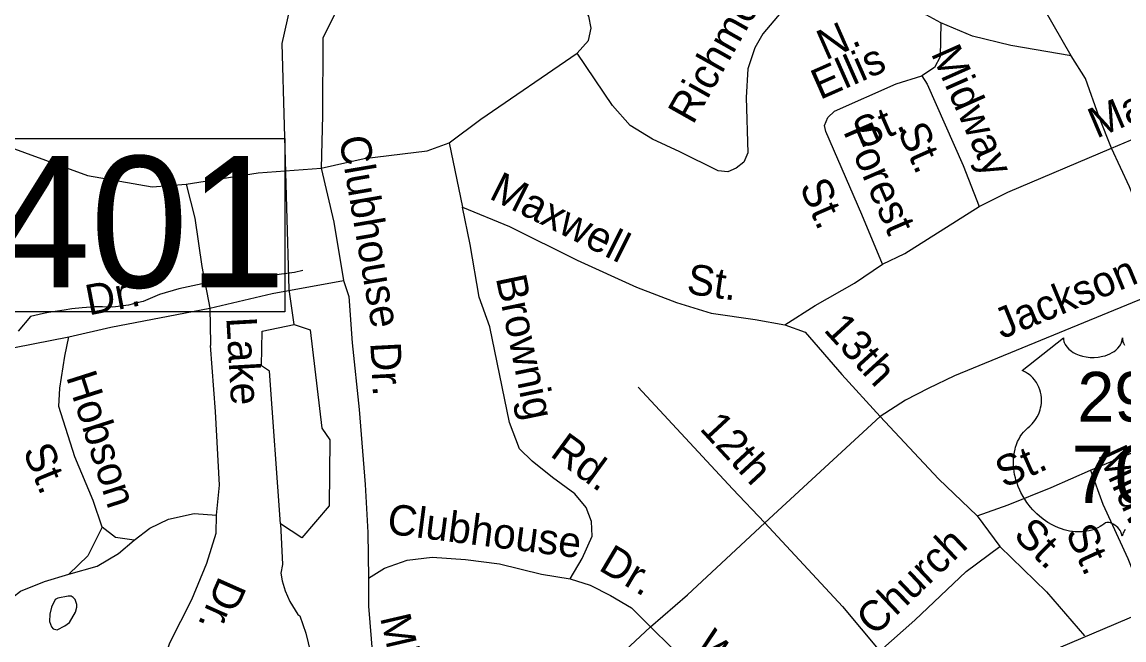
# Model space of a CAD drawing. Extents: x 1473865 to 1648260, y 639067 to 773536.
# Drawn here: x 1564563 to 1568001, y 705111 to 707041 of the extents above; entities that cross this region are included whole.
import ezdxf

# ---------------------------------------------------------------- set-up
doc = ezdxf.new("R2010")
doc.units = 0
for name, color, linetype in [('Exist Hydrographic Misc Water Feature', 7, 'Continuous'), ('Exist Hydrographic Pond Under 1500 Sq Ft', 7, 'Continuous'), ('Exist Road Non-System Structure Non-Sys Other Number Label', 7, 'Continuous'), ('Exist Road Non-System Type 51', 7, 'Continuous'), ('Exist Road Non-System Type 51 Label', 7, 'Continuous'), ('Exist Road Primary US Shield CELL', 7, 'Continuous'), ('Exist Road Primary US Shield Number Label', 7, 'Continuous'), ('Exist Road Primary US UnDivided 4 Lane Attributed', 7, 'Continuous')]:
    doc.layers.add(name, color=color, linetype=linetype)

msp = doc.modelspace()

# ---------------------------------------------------------------- linework, layer by layer
at = {"layer": 'Exist Hydrographic Misc Water Feature'}
for points in [[(1565412, 706096.5), (1565396.9, 706205.2), (1565375, 706973.8), (1565464, 707372.4), (1565466, 707523.3), (1565641, 708077.9), (1565637, 708370.1), (1565490, 709164.1), (1565502, 709449.5), (1565546, 709589.7), (1565541, 709790), (1565443.1, 709982.4), (1565445, 710074.3)], [(1565439.4, 706265.1), (1565413, 706258.2), (1565357, 706251.2), (1565260.7, 706241.6), (1565236.6, 706238.8), (1565180.4, 706230.9), (1565124.9, 706223), (1565051.9, 706208.1), (1564992.3, 706189.6), (1564941, 706168.5), (1564926.7, 706164.7), (1564894.8, 706157.1), (1564846.5, 706150.7), (1564814.5, 706151.3), (1564790.5, 706151.8), (1564750.4, 706148.5), (1564718.3, 706145), (1564694.2, 706141.4), (1564646.1, 706134.2), (1564630, 706131.2), (1564589.6, 706121.4), (1564551.2, 706075.4)], [(1565370, 705473.8), (1565375.3, 705346.5), (1565370.7, 705320.3), (1565374.3, 705296.4), (1565383.7, 705264.2), (1565398.8, 705231.9), (1565424.1, 705191.2), (1565429.9, 705187), (1565448.7, 705132.4), (1565498.3, 704925.4)], [(1564654.7, 705213.3), (1564649.6, 705192.1), (1564649.2, 705169.1), (1564654.7, 705151.8), (1564660.6, 705145.9), (1564672.7, 705143.2), (1564696.9, 705155), (1564711, 705166.2), (1564729.8, 705197.8), (1564734.2, 705214.2), (1564734.3, 705222.4), (1564728.6, 705238.1), (1564722.7, 705243.9), (1564716.8, 705248.1), (1564706.7, 705248.3), (1564674.6, 705241.6), (1564666.5, 705237.7), (1564654.7, 705213.3)]]:
    msp.add_lwpolyline(points, dxfattribs=at)
at = {"layer": 'Exist Hydrographic Pond Under 1500 Sq Ft'}
msp.add_lwpolyline([(1565412, 706096.5), (1565461.9, 706079.2), (1565498.9, 705773.1), (1565524, 705736.6), (1565521, 705529.8), (1565436, 705429.8), (1565370, 705473.8), (1565335, 705950.4), (1565310, 705967.4), (1565311.9, 706075.6), (1565412, 706096.5)], dxfattribs=at)
at = {"layer": 'Exist Road Non-System Structure Non-Sys Other Number Label'}
msp.add_lwpolyline([(1564174.1, 706677.4), (1565383.2, 706677.4), (1565383.2, 706136.1), (1564174.1, 706136.1)], close=True, dxfattribs=at)
at = {"layer": 'Exist Road Non-System Type 51'}
for p, q in [((1565895.9, 706663.4), (1565937.2, 706462.6)), ((1564366.1, 705990.2), (1564709.3, 706057.5)), ((1566880.6, 705477.5), (1567241.2, 705808.6)), ((1567897.4, 705641.6), (1568307.9, 705814)), ((1567543.3, 705498.5), (1567614, 705403.4)), ((1566222.2, 704872.3), (1566524.2, 705152.3))]:
    msp.add_line(p, q, dxfattribs=at)
for points in [[(1567836.3, 706934.9), (1567724.8, 707132.5), (1567712, 707210.7), (1567713.1, 707302.8), (1567733.1, 707598.5)], [(1567055.6, 707363.7), (1567017.1, 707184.2), (1566992.5, 707132.4), (1566931.6, 707071.2), (1566874.8, 707004.2), (1566850.1, 706960.4), (1566827.4, 706894.7), (1566822.2, 706804.7), (1566827.9, 706632.5), (1566815.5, 706602.8), (1566791.1, 706585), (1566765.1, 706573.4), (1566735.1, 706575.8), (1566615.9, 706635.4), (1566530.2, 706674.8), (1566460.8, 706717.6), (1566405.7, 706780.3), (1566295.7, 706944)], [(1567429.6, 707038.6), (1567383.9, 707063.1), (1567318.9, 707146.1), (1567260.2, 707240.9), (1567232.5, 707277.3), (1567163.1, 707318.3), (1567055.6, 707363.7)], [(1565735.3, 707247.4), (1565649.4, 707181.2), (1565595.8, 707119.7), (1565538.8, 707066.4), (1565501.9, 706990.9), (1565500.8, 706748.8), (1565496.5, 706584.8)], [(1566295.7, 706944), (1566330.2, 706983.6), (1566338.7, 707021.4), (1566331.3, 707059.6), (1566301.9, 707110), (1566258.5, 707152.5)], [(1567429.6, 707038.6), (1567428, 706932.5), (1567409.8, 706898.7), (1567371.2, 706873.3)], [(1567836.3, 706934.9), (1567648.7, 706967.5), (1567529, 706997.1), (1567429.6, 707038.6)], [(1565895.9, 706663.4), (1565994.8, 706738), (1566295.7, 706944)], [(1567962.5, 706647), (1567923.9, 706743.6), (1567881.5, 706864.2), (1567836.3, 706934.9)], [(1563106.4, 706767.7), (1563303.9, 706742), (1563375.4, 706745.3), (1563477.8, 706758.5), (1563552.3, 706791.6), (1563695, 706856.1), (1563767.6, 706874), (1563845.8, 706875.1), (1563936.2, 706862.6), (1564318.8, 706724.6), (1564767.6, 706561.2), (1564969.5, 706526), (1565075.7, 706534.5)], [(1567247.5, 706284.7), (1567183.6, 706439.6), (1567070.8, 706699.3), (1567067.1, 706717.3), (1567077.2, 706742.3), (1567097.7, 706762.9), (1567290.9, 706848.3), (1567371.2, 706873.3)], [(1567371.2, 706873.3), (1567386.9, 706846.9), (1567499.6, 706593.3), (1567550.1, 706464.7)], [(1567962.5, 706647), (1568081.4, 706697.4), (1568379.1, 706815.5)], [(1565496.5, 706584.8), (1565631, 706614.9), (1565827.3, 706638.3), (1565895.9, 706663.4)], [(1567550.1, 706464.7), (1567638.6, 706509.5), (1567962.5, 706647)], [(1568143, 706212.3), (1568019.1, 706526.2), (1567962.5, 706647)], [(1565075.7, 706534.5), (1565300.3, 706569.6), (1565496.5, 706584.8)], [(1565496.5, 706584.8), (1565536.3, 706416.1), (1565566, 706233.8)], [(1565075.7, 706534.5), (1565102.3, 706428.1), (1565124.3, 706277.8), (1565148.7, 706147.4), (1565151.1, 706037.3), (1565151.5, 706030.9)], [(1565937.2, 706462.6), (1566084.5, 706402.6), (1566295.1, 706297.7), (1566480.1, 706213.1), (1566605.5, 706165.4), (1566713.1, 706132), (1566851, 706112.2), (1566942.9, 706094.9)], [(1566273.9, 705301.7), (1566310.8, 705365.3), (1566341.9, 705435), (1566340.4, 705480.8), (1566322.9, 705525.2), (1566287.5, 705567.7), (1566218.1, 705618.5), (1566154.7, 705669.5), (1566115.3, 705708.1), (1566084.3, 705790.5), (1566022.3, 706089.5), (1565989.4, 706181.8), (1565961.7, 706346.3), (1565937.2, 706462.6)], [(1567247.5, 706284.7), (1567318, 706317.9), (1567550.1, 706464.7)], [(1566942.9, 706094.9), (1567037.6, 706155.7), (1567160.6, 706225.8), (1567247.5, 706284.7)], [(1565148.7, 706147.4), (1565343.3, 706192.7), (1565566, 706233.8)], [(1565566, 706233.8), (1565583.2, 706183.5), (1565593.3, 706039.4), (1565614.7, 705831), (1565633.6, 705596.5), (1565641.6, 705446.5), (1565643.7, 705304.4)], [(1568143, 706212.3), (1567472.9, 705935.6), (1567390.5, 705896.6), (1567319.9, 705859.6), (1567241.2, 705808.6)], [(1564709.3, 706057.5), (1564839.7, 706087.6), (1565148.7, 706147.4)], [(1566942.9, 706094.9), (1567006.5, 706072), (1567120.8, 705940.3), (1567241.2, 705808.6)], [(1564813.3, 705463.9), (1564784.6, 705546.3), (1564728.3, 705683.1), (1564678.2, 705839.8), (1564681, 705897.7), (1564696.4, 705997.7), (1564709.3, 706057.5)], [(1565170, 705500.9), (1565179.3, 705594.9), (1565166.4, 705825.1), (1565151.5, 706030.9)], [(1566485.9, 705901.1), (1566780.1, 705583), (1566880.6, 705477.5)], [(1567241.2, 705808.6), (1567422.6, 705614.2), (1567543.3, 705498.5)], [(1567543.3, 705498.5), (1567639.7, 705533.2), (1567774.4, 705587.3), (1567897.4, 705641.6)], [(1567897.4, 705641.6), (1567935.8, 705535), (1568013.7, 705365.9), (1568075.7, 705207)], [(1564912.9, 705422.4), (1564961.5, 705459.9), (1565019.9, 705488.9), (1565100.1, 705505.9), (1565170, 705500.9)], [(1564993.5, 705013.2), (1565024.7, 705102.8), (1565092.5, 705237.9), (1565140, 705351.2), (1565169.3, 705444.9), (1565170, 705500.9)], [(1564813.3, 705463.9), (1564768.3, 705374.3), (1564709.5, 705317.1)], [(1564912.9, 705422.4), (1564855.1, 705431.2), (1564813.3, 705463.9)], [(1566524.2, 705152.3), (1566639.5, 705252.7), (1566880.6, 705477.5)], [(1566880.6, 705477.5), (1567123.2, 705216.1), (1567239.4, 705076.4)], [(1564709.5, 705317.1), (1564797.8, 705341.9), (1564864.3, 705381), (1564912.9, 705422.4)], [(1567239.4, 705076.4), (1567348.8, 705172.9), (1567509, 705324.9), (1567614, 705403.4)], [(1567614, 705403.4), (1567760.2, 705261.4), (1567878.5, 705123.8)], [(1565643.7, 705304.4), (1565694.1, 705335.8), (1565764.5, 705360.8), (1565842.7, 705369.6), (1565946.6, 705362.3), (1566052.6, 705348.8), (1566184.2, 705316.9), (1566273.9, 705301.7)], [(1564248.8, 704975.4), (1564329.6, 705044.2), (1564437.1, 705154.9), (1564510.2, 705225.9), (1564558.5, 705263.3), (1564633, 705294.2), (1564709.5, 705317.1)], [(1565643.7, 705304.4), (1565644.5, 705216.3), (1565656.6, 705064.2), (1565675.6, 704982.6), (1565708.6, 704911.3), (1565763.6, 704834.5), (1565874.2, 704723.1), (1565944.7, 704616)], [(1566273.9, 705301.7), (1566335.8, 705282.8), (1566399.3, 705250.1), (1566465, 705211.2), (1566524.2, 705152.3)], [(1566524.2, 705152.3), (1566589.3, 705087.4), (1566686, 704978), (1566792.2, 704848.6)]]:
    msp.add_lwpolyline(points, dxfattribs=at)
at = {"layer": 'Exist Road Primary US Shield CELL'}
msp.add_lwpolyline([(1568005.5, 705456.1), (1568001, 705449.1), (1567999.4, 705445.7), (1567997.7, 705441.4), (1567996.3, 705435), (1567994.2, 705443.1), (1567991.9, 705448.4), (1567989.1, 705453), (1567986.3, 705457), (1567981.8, 705462.2), (1567977.8, 705466), (1567972.9, 705470), (1567967.8, 705473.1), (1567963.6, 705475.2), (1567959.8, 705476.7), (1567955.2, 705477.8), (1567951.4, 705478.1), (1567948.3, 705478), (1567944, 705477.1), (1567938.2, 705472.9), (1567932.7, 705469.1), (1567926.7, 705465.3), (1567919.5, 705461.5), (1567914.3, 705459.1), (1567908.1, 705456.7), (1567900.8, 705454.2), (1567892.9, 705452.2), (1567884.7, 705450.6), (1567877.6, 705449.5), (1567869.9, 705448.8), (1567863, 705448.5), (1567855.8, 705448.6), (1567849.1, 705449.2), (1567841.2, 705449.8), (1567831.5, 705451.3), (1567823.5, 705453.1), (1567815, 705455.4), (1567806.2, 705458.1), (1567796.9, 705461.7), (1567785.2, 705466.8), (1567777.1, 705471), (1567764.2, 705478.3), (1567749.2, 705488.7), (1567737.8, 705497.9), (1567729.5, 705505.5), (1567717.3, 705517.9), (1567710.1, 705526.1), (1567698.8, 705540.6), (1567691.6, 705551.2), (1567686.9, 705559), (1567680.1, 705571.4), (1567676.3, 705579.2), (1567671.5, 705590.6), (1567667.7, 705601.1), (1567664.5, 705610.9), (1567662.8, 705617.2), (1567660.3, 705628.3), (1567658.8, 705636.1), (1567657.4, 705646.8), (1567656.6, 705658.1), (1567656.5, 705668.5), (1567656.7, 705677.2), (1567657.7, 705687.3), (1567659.4, 705698), (1567661.5, 705707.2), (1567663.3, 705713.8), (1567666.1, 705721.9), (1567669.7, 705730.8), (1567673.9, 705739.3), (1567678, 705746.3), (1567683.1, 705753.9), (1567688.1, 705760.4), (1567694.7, 705767.5), (1567701.5, 705774.1), (1567707.8, 705779.2), (1567715.2, 705786.5), (1567719.1, 705790.9), (1567723.7, 705797), (1567727.5, 705802.7), (1567730.4, 705807.8), (1567734.3, 705815.3), (1567736.7, 705821), (1567739.7, 705829.6), (1567741.1, 705835.7), (1567742.7, 705843.5), (1567743.6, 705850.9), (1567744, 705860.1), (1567743.8, 705867.7), (1567742.8, 705876.6), (1567741.1, 705885.1), (1567739.1, 705892.5), (1567735.9, 705901), (1567733, 705907.3), (1567728.1, 705915.7), (1567722.6, 705923.5), (1567716.9, 705929.9), (1567711.2, 705935.6), (1567705.8, 705939.9), (1567700.6, 705943.6), (1567694, 705947.6), (1567687.7, 705950.7), (1567683.8, 705952.3), (1567812.4, 706054.7), (1567812.7, 706049.4), (1567814, 706043.1), (1567815, 706039.8), (1567817.9, 706033.6), (1567822.8, 706026.2), (1567829.6, 706019), (1567837.3, 706012.7), (1567842.4, 706009.3), (1567851.2, 706004.6), (1567861.2, 706000.4), (1567872.2, 705997.3), (1567883.6, 705995), (1567895.9, 705993.6), (1567908.2, 705993.4), (1567921.4, 705994.4), (1567936, 705997.2), (1567942.7, 705998.9), (1567950.2, 706001.5), (1567957.2, 706004.4), (1567964.9, 706008.5), (1567971.1, 706012.4), (1567975.9, 706015.9), (1567982.7, 706022.5), (1567988.1, 706029.2), (1567990.4, 706033), (1567992.4, 706036.7), (1567995.1, 706044.4), (1567995.9, 706047.9), (1567996.4, 706055), (1567996.8, 706049), (1567997.5, 706045.3), (1567998.4, 706041.6), (1568000, 706037.8), (1568002.7, 706032.3)], dxfattribs=at)
at = {"layer": 'Exist Road Primary US UnDivided 4 Lane Attributed'}
msp.add_lwpolyline([(1565233.6, 702755.4), (1565754, 703210.1), (1565918.2, 703363.9), (1566845.9, 704207.6), (1566991.9, 704351.7), (1567330.2, 704665), (1567488.1, 704804.9), (1567729.2, 705031.7), (1567797.9, 705086.8), (1568156, 705239)], dxfattribs=at)

# ---------------------------------------------------------------- texts
at = {"layer": 'Exist Road Non-System Structure Non-Sys Other Number Label'}
msp.add_text('J401', height=410.1, dxfattribs=at).set_placement((1564197.2, 706212))
at = {"layer": 'Exist Road Non-System Type 51 Label'}
for s, rotation, p in [('Richmond', 60.5425, (1566656.5, 706717.6)), ('N.', 23.8294, (1567070.6, 706920.3)), ('Midway', 293.9655, (1567398, 706943.1)), ('Ellis', 23.8294, (1567052.9, 706797)), ('Maxwell', 23.003, (1567915.7, 706676.4)), ('St.', 23.8294, (1567183.4, 706643.1)), ('Forest', 293.4861, (1567124.2, 706699.8)), ('St.', 293.9655, (1567293.4, 706702.2)), ('Clubhouse', 279.7544, (1565552, 706678.7)), ('Maxwell', 333.5182, (1566016.9, 706491.3)), ('St.', 293.4861, (1566987.9, 706528.1)), ('St.', 351.8287, (1566634, 706193.1)), ('Jackson', 22.4435, (1567620.6, 706049.8)), ('Brownig', 281.712, (1566041, 706241.9)), ('Dr.', 10.952, (1564771.3, 706124.5)), ('Lake', 273.2208, (1565200.3, 706117.3)), ('13th', 312.4336, (1567061.6, 706078)), ('Dr.', 273.0417, (1565649.6, 706039.3)), ('Hobson', 287.7169, (1564700.1, 705933.1)), ('12th', 312.756, (1566674.5, 705769.6)), ('Rd.', 323.7843, (1566207.3, 705687.5)), ('St.', 292.3541, (1564564.4, 705702.5)), ('Midway', 294.7172, (1567918.5, 705690.3)), ('St.', 23.8425, (1567626.9, 705584.4)), ('Clubhouse', 352.7157, (1565699.3, 705443.5)), ('St.', 315.8302, (1567652.7, 705434.5)), ('St.', 294.7172, (1567817.6, 705447.1)), ('Church', 43.5113, (1567222.2, 705120.5)), ('Dr.', 329.3209, (1566358.5, 705331.6)), ('Dr.', 246.0907, (1565178.9, 705313.6)), ('Miller', 283.077, (1565679.9, 705181.6)), ('W.', 311.4538, (1566653.3, 705089.3))]:
    msp.add_text(s, height=95, rotation=rotation, dxfattribs=at).set_placement(p)
at = {"layer": 'Exist Road Primary US Shield Number Label'}
for s, height, p in [('29', 155, (1567856.2, 705793.4)), ('70', 180, (1567837.5, 705538.5))]:
    msp.add_text(s, height=height, dxfattribs=at).set_placement(p)

doc.saveas('drawing.dxf')
